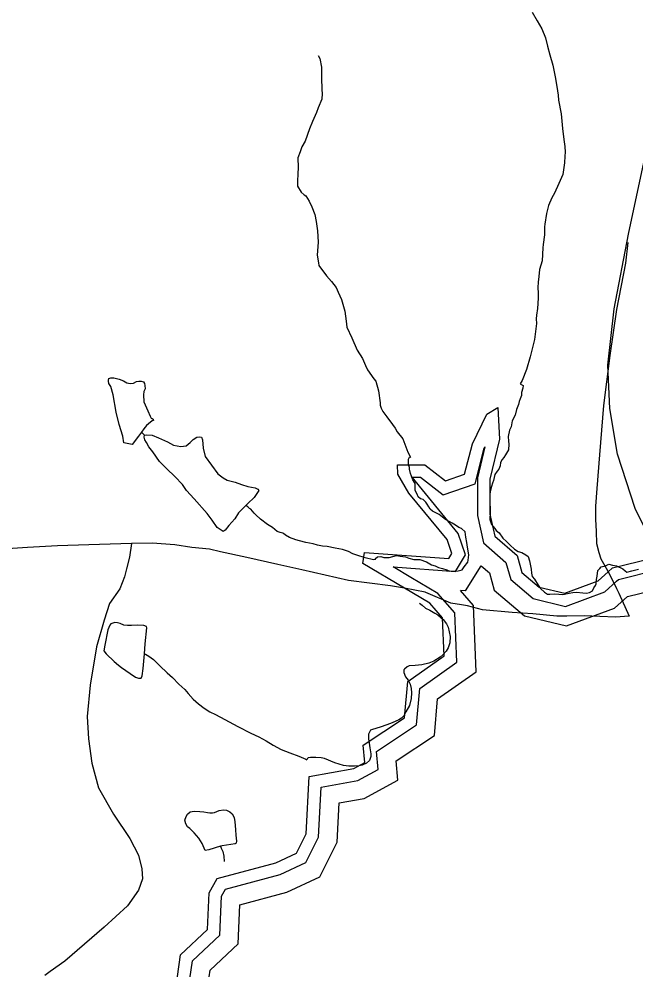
# Model space of a CAD drawing. Extents: x 2001466 to 2224147, y 644118 to 847247.
# Drawn here: x 2021348 to 2024583, y 680546 to 685533 of the extents above; entities that cross this region are included whole.
import ezdxf

# ---------------------------------------------------------------- set-up
doc = ezdxf.new("R2010")
doc.units = 0
for name, color, linetype in [('Exist Hydrographic Buffer Line', 7, 'Continuous'), ('Exist Hydrographic Lake Shore', 7, 'Continuous'), ('Exist Hydrographic Misc Water Feature', 7, 'Continuous'), ('Exist Road Non-System Type 51', 7, 'Continuous'), ('Exist Road Secondary Type 51 Attributed', 7, 'Continuous')]:
    doc.layers.add(name, color=color, linetype=linetype)

msp = doc.modelspace()

# ---------------------------------------------------------------- linework, layer by layer
at = {"layer": 'Exist Hydrographic Buffer Line'}
msp.add_line((2023544.3, 682520.9), (2023403, 682604.4), dxfattribs=at)
for points in [[(2024481, 682585.7), (2024490.8, 682594.6), (2024698.5, 682646), (2024938.2, 682858.7), (2024961.1, 682910.6), (2025148, 682924.4), (2025287.1, 683023), (2025407.5, 683169.1), (2025589.3, 683246.6), (2026134.7, 683610.3), (2026224.6, 683801.5), (2026206.1, 684072.6), (2026156.7, 684311), (2026156.7, 684335.9), (2026400, 684070.9), (2026555.7, 683986), (2026788.6, 684033.6), (2026880.8, 684258.3), (2026896.4, 684510.9), (2027002.9, 684676.7)], [(2024538.3, 682504.9), (2024745.7, 682556.3), (2025019.6, 682799.4), (2025027.3, 682816.8), (2025182.5, 682828.3), (2025354.7, 682950.2), (2025468.2, 683087.9), (2025636.4, 683159.7), (2026212.2, 683543.6), (2026324.5, 683782.8), (2026308, 684025.5), (2026338.5, 683992.3), (2026540.2, 683882.4), (2026859.7, 683947.7), (2026978, 684235.9), (2026993.1, 684479.3), (2027085.7, 684623.5)], [(2023408.4, 683130.2), (2023452.7, 683130.3), (2023571.7, 683038.3), (2023738.8, 683095.1), (2023787, 683283.1), (2023790.3, 683290.1), (2023751.5, 683127.8), (2023751.5, 682929.3), (2023782.6, 682785.7), (2023901.2, 682683.5), (2023926.3, 682594.1), (2024044.5, 682493.7), (2024213.1, 682453.1), (2024418.7, 682529.8), (2024481, 682585.7)], [(2023635.9, 682636.2), (2023689.1, 682722.5), (2023650.2, 682835.7), (2023408.4, 683130.2)], [(2023403, 682604.4), (2023309.1, 682659.8), (2023635.9, 682636.2)], [(2023688.4, 682533.8), (2023770.2, 682666.4)], [(2023770.2, 682666.4), (2023814.4, 682628.3), (2023839.6, 682538.5), (2023998.7, 682403.5), (2024219.3, 682350.3), (2024470.6, 682444.1), (2024538.3, 682504.9)], [(2021647, 680108.5), (2022141.4, 680330.6), (2022231.8, 680418.6), (2022256.7, 680594.6), (2022400.3, 680728.6), (2022409.9, 680933.5), (2022430, 680970.2), (2022717.5, 681046.8), (2022851.5, 681109.2), (2022917.8, 681242.6), (2022931.7, 681505.6), (2023124.9, 681539.6), (2023230, 681597), (2023221.7, 681692.9), (2023431.6, 681832), (2023448.7, 682023), (2023644, 682160), (2023633.6, 682419.4), (2023544.3, 682520.9)], [(2021661.6, 680007.2), (2022197.6, 680248), (2022324.5, 680371.6), (2022349.2, 680546.3), (2022496.8, 680683.9), (2022506.3, 680888.6), (2022751.3, 680953.9), (2022924.3, 681034.6), (2023015, 681217.1), (2023025.8, 681422.3), (2023157.8, 681445.5), (2023333.7, 681541.3), (2023324.8, 681643.2), (2023525.4, 681776.1), (2023542.7, 681968.7), (2023744.5, 682110.3), (2023730.6, 682458.2), (2023662.4, 682535.7)], [(2023688.4, 682533.8), (2023662.4, 682535.7)]]:
    msp.add_lwpolyline(points, dxfattribs=at)
at = {"layer": 'Exist Hydrographic Lake Shore'}
msp.add_line((2023501.9, 682469.7), (2023369.7, 682547.9), dxfattribs=at)
for points in [[(2024437.1, 682634.5), (2024459.1, 682654.3), (2024667, 682705.8), (2024884, 682898.3), (2024917, 682973.1), (2025124.9, 682988.5), (2025242, 683071.4), (2025367.1, 683223.1), (2025558, 683304.6), (2026083.1, 683654.8), (2026158, 683814), (2026141, 684063.7), (2026091.1, 684304.3), (2026091.1, 684422.4), (2026174, 684414.2), (2026441, 684123.3), (2026566, 684055.1), (2026741.1, 684090.9), (2026816, 684273.2), (2026832, 684532), (2026952.9, 684720.3)], [(2023369.7, 682547.9), (2023150.1, 682677.6), (2023159.1, 682736.4), (2023601, 682704.6), (2023617, 682730.5), (2023592, 682803.2), (2023392, 683046.7), (2023334, 683146.3), (2023333, 683195.6), (2023475.1, 683196), (2023584, 683111.7), (2023684, 683145.8), (2023725, 683305.7), (2023800.1, 683461.7), (2023858.1, 683496.6), (2023867.1, 683329.1), (2023817.1, 683120.1), (2023817.1, 682936.4), (2023842.1, 682821), (2023959, 682720.2), (2023984, 682631.1), (2024075.1, 682553.8), (2024209, 682521.5), (2024384.1, 682586.9), (2024437.1, 682634.5)], [(2021620.1, 680168.3), (2022103.9, 680385.7), (2022169.9, 680450), (2022194.9, 680626.7), (2022336, 680758.3), (2022345, 680951.8), (2022386, 681026.4), (2022695.1, 681108.7), (2022802.9, 681159), (2022853, 681259.7), (2022868.9, 681561.2), (2023102.9, 681602.4), (2023160.9, 681634), (2023152.9, 681726.1), (2023369.1, 681869.3), (2023386.1, 682059.3), (2023577, 682193.2), (2023569, 682393.5), (2023501.9, 682469.7)]]:
    msp.add_lwpolyline(points, dxfattribs=at)
at = {"layer": 'Exist Hydrographic Misc Water Feature'}
msp.add_line((2021990.5, 683366), (2022006.3, 683350), dxfattribs=at)
for points in [[(2024038.8, 685569), (2024064.8, 685523.1), (2024088.8, 685481.1), (2024108.9, 685435.1), (2024118.9, 685391.1), (2024130.8, 685345.1), (2024147, 685291.1), (2024158.9, 685229.1), (2024166.9, 685179.2), (2024174.9, 685133.2), (2024177, 685107.2), (2024191.1, 685035.2), (2024197.1, 684959.3), (2024205.1, 684901.2), (2024209.2, 684865.2), (2024211.2, 684835.3), (2024209.2, 684813.3), (2024207.1, 684779.2), (2024199.1, 684717.2), (2024177.4, 684671.3), (2024155.2, 684619.2), (2024141.3, 684595.2), (2024123.2, 684555.3), (2024113.4, 684513.2), (2024105.4, 684457.2), (2024103.4, 684443.2), (2024103.4, 684401.3), (2024095.4, 684351.2), (2024093.5, 684333.2), (2024091.7, 684265.3), (2024077.5, 684219.2), (2024073.6, 684183.2), (2024069.5, 684153.3), (2024067.5, 684125.3), (2024069.7, 684095.2), (2024069.7, 684069.2), (2024065.6, 684015.3), (2024061.7, 683979.2), (2024059.7, 683961.2), (2024061.7, 683937.2), (2024049.8, 683853.3), (2024027.9, 683761.3), (2024008, 683695.2), (2023985.9, 683637.2), (2023976, 683619.3)], [(2022917.1, 685342.3), (2022925.1, 685326.4), (2022933.1, 685280.3), (2022933.1, 685242.3), (2022933.1, 685212.3), (2022935.2, 685176.4), (2022935.2, 685162.4), (2022937.2, 685142.3), (2022935.2, 685112.4), (2022917.1, 685066.4), (2022907.3, 685042.4), (2022887.2, 684996.3), (2022871.4, 684956.3), (2022847.4, 684892.4), (2022831.4, 684862.3), (2022821.4, 684836.3), (2022809.5, 684804.3), (2022811.5, 684754.4), (2022809.5, 684720.3), (2022807.4, 684682.3), (2022807.4, 684656.3), (2022827.5, 684624.4), (2022843.5, 684610.4), (2022851.5, 684606.4), (2022869.6, 684578.4), (2022883.5, 684548.4), (2022899.5, 684508.5), (2022905.6, 684470.5), (2022913.6, 684422.5), (2022915.7, 684362.5), (2022911.8, 684294.5), (2022917.7, 684254.4), (2022919.8, 684240.4), (2022959.8, 684186.5), (2022985.6, 684156.5), (2023009.8, 684124.6), (2023021.9, 684100.6), (2023037.9, 684062.6), (2023055.7, 684000.6), (2023063.7, 683948.7), (2023066, 683916.7), (2023092, 683860.6), (2023119.9, 683796.7), (2023148, 683752.7), (2023164, 683716.7), (2023174.1, 683692.7), (2023208.1, 683646.8), (2023218.1, 683634.8), (2023232.1, 683582.8), (2023242.1, 683520.8), (2023242.1, 683508.8), (2023246.2, 683492.8), (2023256.1, 683474.8), (2023276.2, 683446.8), (2023306.1, 683406.9), (2023320.3, 683386.9), (2023330.1, 683368.8), (2023360.2, 683330.9), (2023386.3, 683260.9), (2023400.2, 683235)], [(2021990.5, 683366), (2021974.5, 683346), (2021940.5, 683302), (2021896.4, 683309.9), (2021892.5, 683346), (2021872.4, 683405.9), (2021856.4, 683471.9), (2021840.4, 683561.9), (2021828.3, 683605.9), (2021818.3, 683621.9), (2021816.2, 683633.8), (2021816.2, 683639.9), (2021818.3, 683647.8), (2021828.3, 683651.9), (2021844.3, 683651.9), (2021872.2, 683643.9), (2021896.2, 683635.9), (2021912.2, 683626), (2021930.2, 683622), (2021948.3, 683624), (2021964.3, 683632), (2021976.1, 683634), (2021988.2, 683634), (2022000.1, 683630), (2022006.3, 683622), (2022008.1, 683612), (2022008.3, 683594), (2022002.4, 683580), (2022000.3, 683562), (2022002.4, 683526), (2022022.3, 683478), (2022034.4, 683450), (2022040.3, 683440), (2022046.3, 683438.1), (2022050.4, 683434), (2022052.2, 683428.1), (2022046.3, 683426), (2022026.4, 683410), (2022016.3, 683402), (2022002.4, 683384), (2021990.5, 683366)], [(2023976, 683619.3), (2023987.9, 683613.2), (2023992, 683611.3), (2023990, 683597.3), (2023982, 683575.3), (2023982, 683559.3), (2023976, 683541.3), (2023970.1, 683527.2), (2023966, 683511.2), (2023956.1, 683485.2), (2023950, 683455.3), (2023934, 683425.2), (2023928, 683395.2), (2023920, 683377.2), (2023912.2, 683343.2), (2023914.1, 683319.3), (2023916.1, 683303.3), (2023914.1, 683273.2), (2023898.1, 683247.3), (2023890.1, 683233.2), (2023880.3, 683223.2), (2023872.3, 683207.2), (2023870.2, 683189.3), (2023864.3, 683173.3), (2023854.2, 683161.2), (2023842.3, 683145.2), (2023836.4, 683113.2), (2023830.2, 683099.2), (2023824.3, 683081.2), (2023820.4, 683063.2), (2023816.3, 683043.3), (2023816.3, 683015.2), (2023816.3, 682987.2), (2023818.3, 682971.2), (2023818.3, 682937.2), (2023816.5, 682917.2), (2023816.5, 682909.3), (2023824.5, 682883.2), (2023842.3, 682861.3), (2023850.3, 682851.3), (2023864.5, 682839.3), (2023884.4, 682811.3), (2023904.5, 682793.3), (2023922.5, 682773.4), (2023946.5, 682753.4), (2023964.5, 682741.4), (2023984.4, 682735.4), (2024004.5, 682723.4), (2024016.6, 682715.4), (2024024.6, 682691.4), (2024032.6, 682647.4), (2024034.5, 682627.4), (2024038.6, 682609.4), (2024050.5, 682595.4), (2024070.5, 682563.5), (2024082.4, 682547.5), (2024102.7, 682527.5), (2024118.7, 682517.5), (2024130.4, 682517.5), (2024154.6, 682519.6), (2024178.6, 682517.6), (2024198.5, 682515.6), (2024232.5, 682521.5), (2024252.4, 682525.6), (2024270.5, 682527.6), (2024304.5, 682523.6), (2024322.6, 682521.6), (2024338.6, 682525.6), (2024354.5, 682533.7), (2024362.5, 682549.7), (2024370.5, 682561.7), (2024374.4, 682571.7), (2024376.5, 682593.7), (2024378.5, 682611.6), (2024382.4, 682641.7), (2024392.5, 682651.7), (2024400.5, 682659.7), (2024422.4, 682665.7), (2024440.5, 682673.7), (2024460.4, 682669.7), (2024480.4, 682665.8), (2024514.5, 682649.8), (2024526.4, 682639.8), (2024534.6, 682631.8), (2024560.4, 682639.8), (2024596.3, 682647.8)], [(2022536.6, 682982.4), (2022526.5, 682972.4), (2022498.6, 682944.4), (2022478.5, 682912.4), (2022448.6, 682876.4), (2022428.7, 682852.3), (2022418.7, 682846.3), (2022386.7, 682866.3), (2022360.6, 682904.3), (2022334.6, 682940.3), (2022266.5, 683016.2), (2022226.5, 683060.2), (2022204.6, 683092.2), (2022164.6, 683134.1), (2022122.4, 683174.1), (2022084.4, 683212.1), (2022048.5, 683264.1), (2022028.4, 683290.1), (2022016.3, 683312), (2022006.5, 683326), (2022004.4, 683340), (2022006.3, 683350)], [(2022006.3, 683350), (2022016.3, 683352), (2022046.5, 683350.1), (2022078.5, 683336.1), (2022126.5, 683316.1), (2022158.4, 683298.1), (2022196.4, 683292.1), (2022224.5, 683294.1), (2022244.4, 683312.2), (2022260.4, 683328.2), (2022280.2, 683340.2), (2022292.3, 683342.2), (2022304.2, 683340.2), (2022310.4, 683326.2), (2022312.4, 683282.2), (2022324.5, 683238.3), (2022356.5, 683194.3), (2022390.4, 683148.2), (2022418.4, 683126.4), (2022438.3, 683114.3), (2022480.4, 683104.4), (2022514.4, 683092.4), (2022546.6, 683082.4), (2022586.4, 683074.5), (2022600.3, 683068.5), (2022604.4, 683060.5), (2022580.6, 683024.4), (2022546.6, 682992.4), (2022536.6, 682982.4)], [(2023216.7, 682698.9), (2023216.7, 682704.9), (2023226.6, 682712.9), (2023244.6, 682714.9), (2023260.6, 682708.9), (2023288.5, 682709), (2023308.6, 682715), (2023326.6, 682719), (2023346.5, 682717), (2023374.6, 682713), (2023392.4, 682705), (2023418.5, 682699), (2023448.6, 682699), (2023484.5, 682687.1), (2023510.6, 682671.1), (2023530.4, 682665.1), (2023546.4, 682657.1), (2023568.6, 682651.1), (2023590.5, 682645.1), (2023606.7, 682637.1), (2023650.6, 682639.1), (2023670.5, 682645.2), (2023682.6, 682661.2), (2023700.4, 682685.2), (2023702.5, 682695.2), (2023706.6, 682723.2), (2023698.6, 682763.2), (2023696.5, 682787.2), (2023690.6, 682815.2), (2023686.5, 682843.2), (2023668.4, 682861.2), (2023654.5, 682867.2), (2023636.5, 682879.2), (2023618.4, 682889.1), (2023606.3, 682897.1), (2023584.4, 682909.1), (2023568.4, 682921.1), (2023550.3, 682935), (2023526.3, 682947), (2023516.5, 682953), (2023504.4, 682963), (2023496.4, 682975), (2023488.4, 682989), (2023480.4, 682999), (2023466.5, 683013.1), (2023452.3, 683017.1), (2023440.4, 683027), (2023434.5, 683041), (2023424.2, 683061), (2023424.2, 683069), (2023424.2, 683097), (2023412.3, 683117), (2023406.4, 683135), (2023400.2, 683149), (2023394.3, 683172.9), (2023394.3, 683180.9), (2023390.4, 683196.9), (2023390.4, 683210.9), (2023390.4, 683224.9), (2023394.3, 683235), (2023400.2, 683235)], [(2023216.7, 682698.9), (2023206.7, 682696.9), (2023162.6, 682706.9), (2023118.7, 682720.9), (2023098.6, 682728.9), (2023074.6, 682740.8), (2023044.7, 682750.8), (2023004.7, 682758.7), (2022962.7, 682766.7), (2022938.7, 682768.7), (2022912.6, 682774.7), (2022890.7, 682780.7), (2022850.7, 682788.6), (2022818.5, 682796.6), (2022798.6, 682802.6), (2022766.6, 682814.6), (2022744.5, 682826.6), (2022734.6, 682834.6), (2022730.5, 682836.6), (2022716.6, 682840.6), (2022700.6, 682846.5), (2022676.6, 682866.5), (2022650.6, 682882.5), (2022614.5, 682910.4), (2022588.6, 682932.5), (2022580.6, 682942.5), (2022562.6, 682962.5), (2022556.4, 682966.4), (2022546.6, 682974.5), (2022536.6, 682982.4)], [(2023447.4, 682469.6), (2023461.1, 682459.3), (2023479.6, 682443.7), (2023501.7, 682433.4), (2023527.6, 682418.1), (2023543.6, 682407.9), (2023558.1, 682396.2), (2023571.7, 682383.6), (2023589.9, 682361.9), (2023597.7, 682343.7), (2023603.9, 682319.8), (2023607.7, 682295.9), (2023605.9, 682262.3), (2023598.1, 682236.2), (2023588.1, 682218.3), (2023572.5, 682199.9), (2023556.1, 682186.2), (2023522.2, 682165.6), (2023496, 682155.4), (2023459.7, 682147.2), (2023424.2, 682143.8), (2023394.1, 682141.9), (2023382.2, 682135.6), (2023368.2, 682123.6), (2023366.2, 682119.5), (2023366.2, 682107.2), (2023374.2, 682083.3), (2023388.3, 682065.8), (2023398.2, 682045.8), (2023403.3, 682022), (2023406.4, 681999.8), (2023404.5, 681969.4), (2023394.5, 681933.6), (2023376.7, 681899.5), (2023364.6, 681879.2), (2023352.7, 681867.2), (2023338.7, 681857.6), (2023304.7, 681841.9), (2023276.6, 681831.8), (2023241.3, 681819.4), (2023200.7, 681807.1), (2023190.7, 681803.2), (2023186.8, 681797.5), (2023180.8, 681782.9), (2023180.8, 681759.1), (2023183.9, 681736.1), (2023187, 681711.4), (2023192.9, 681679.3), (2023192.9, 681665.4), (2023188.8, 681655.6), (2023184.9, 681645), (2023168.9, 681631.4), (2023146.8, 681621.2), (2023131.2, 681617.4), (2023107.2, 681615.4), (2023077.1, 681615.2), (2023049.2, 681619), (2023003, 681633.1), (2022948.9, 681654.7), (2022931.1, 681659.2), (2022904, 681661.4), (2022876.9, 681661.1), (2022863, 681658.9), (2022860.9, 681654.9), (2022856.8, 681649.2)], [(2022005.1, 682204.6), (2022009.8, 682257), (2022017.6, 682341.3), (2022015.7, 682347.2), (2022001.6, 682353.2), (2021967.7, 682354.7), (2021937.8, 682352.8), (2021915.9, 682352.4), (2021897.8, 682354.4), (2021877.7, 682363), (2021863.2, 682367.5), (2021849.6, 682368.6), (2021829.7, 682362.4), (2021823.6, 682354.3), (2021818.5, 682342.9), (2021813.7, 682330.7), (2021797.3, 682249.9), (2021791.8, 682220.4), (2021804.1, 682204.6), (2021845.9, 682164.4), (2021869.5, 682144.2), (2021884.1, 682132.5), (2021930.2, 682101.1), (2021958.3, 682082.5), (2021974.1, 682077.3), (2021988, 682077), (2021994, 682089.2), (2021998.1, 682126.8), (2022005.1, 682204.6)], [(2022005.1, 682204.6), (2022010, 682202.9), (2022028, 682192.7), (2022052, 682175), (2022064.1, 682163.2), (2022086.1, 682141.4), (2022124.2, 682105.4), (2022152.1, 682079.4), (2022186.1, 682045.1), (2022216.5, 682017.4), (2022234.3, 681995.7), (2022260.1, 681967.3), (2022288.4, 681941.3), (2022317.6, 681919.4), (2022348.5, 681899.9), (2022378.5, 681885.3), (2022426.4, 681859.7), (2022494.5, 681823.9), (2022562.6, 681788.1), (2022604.4, 681768.3), (2022644.4, 681747.8), (2022680.7, 681725.7), (2022722.7, 681702), (2022766.8, 681684.6), (2022814.8, 681668.1), (2022850.7, 681652.6), (2022856.8, 681649.2)], [(2022404.3, 681195), (2022343.6, 681177.3), (2022323.7, 681173.6), (2022307.5, 681209.3), (2022289.7, 681237.5), (2022265.5, 681265.9), (2022243.5, 681287.6), (2022231.4, 681297.7), (2022221.6, 681313.5), (2022217.3, 681331.6), (2022223.2, 681351.2), (2022231.2, 681363.3), (2022245.2, 681375.4), (2022265.3, 681379.9), (2022295.4, 681377.6), (2022317.4, 681375.6), (2022335.2, 681371.9), (2022347.3, 681370), (2022361.6, 681369.7), (2022373.3, 681371.9), (2022397.3, 681382.1), (2022419.1, 681385.8), (2022435.5, 681383.8), (2022453.3, 681376.1), (2022465.4, 681365.9), (2022475.4, 681346.1), (2022479.6, 681323.8), (2022481.2, 681304.2), (2022482.8, 681282), (2022485.3, 681254), (2022487.5, 681221.9), (2022485.9, 681211.3), (2022481.6, 681208.1), (2022413.5, 681198.1), (2022404.3, 681195)], [(2022404.3, 681195), (2022407.6, 681185.9), (2022415.6, 681167.6), (2022421.5, 681143.8), (2022423.8, 681115.8)]]:
    msp.add_lwpolyline(points, dxfattribs=at)
at = {"layer": 'Exist Road Non-System Type 51'}
for p, q in [((2024437.1, 682634.5), (2024455.3, 682598.3)), ((2024219.9, 682402.5), (2024201.1, 682402.5))]:
    msp.add_line(p, q, dxfattribs=at)
for points in [[(2024540.7, 684360.4), (2024528.3, 684252.5), (2024480.9, 684010.2), (2024445, 683768.3), (2024413, 683506.4), (2024391.2, 683248.2), (2024377.1, 683070.3), (2024371.3, 682978.4), (2024371.3, 682910.4), (2024373.4, 682846.3), (2024375.3, 682782.3), (2024387.3, 682736.2), (2024399.2, 682702.4), (2024427.2, 682654.2), (2024437.1, 682634.5)], [(2021938.1, 682781.9), (2021714.1, 682775.4), (2021550.2, 682771), (2021392.2, 682762.6), (2021232.2, 682752), (2021138.2, 682754), (2021036.4, 682753.6), (2020972.3, 682757.5), (2020918.5, 682765.4), (2020870.5, 682765.2), (2020802.5, 682777), (2020682.3, 682798.6)], [(2021938.1, 682781.9), (2021926.2, 682711.9), (2021910.4, 682649.8), (2021900.3, 682607.8), (2021876.6, 682545.7), (2021822.2, 682468.6), (2021793.2, 682381), (2021753.6, 682241.4), (2021721.1, 682039.8), (2021705.1, 681875.9), (2021711.6, 681758), (2021730.2, 681631.8), (2021764.5, 681501.3), (2021842.7, 681364.3), (2021929.3, 681235.4), (2021974.2, 681148.8), (2021991.3, 681076.7), (2021994.6, 681024.6), (2021974, 680964.8), (2021917, 680883.6), (2021793.7, 680771.1), (2021587.5, 680593.4), (2021510.7, 680538.4), (2021482.6, 680517.4)], [(2023369.7, 682547.9), (2023296.1, 682561.4), (2023076, 682588.9), (2022829.9, 682644.1), (2022703.9, 682671.9), (2022541.8, 682709.4), (2022403.8, 682739.2), (2022345.9, 682753.6), (2022253.9, 682762.6), (2022164, 682776.5), (2022045.9, 682784.3), (2021938.1, 682781.9)], [(2024455.3, 682598.3), (2024481.4, 682546.3), (2024492.2, 682522.8)], [(2023481.2, 682526.5), (2023478, 682527.9), (2023369.7, 682547.9)], [(2023667.6, 682461), (2023611.3, 682469.9), (2023481.2, 682526.5)], [(2024492.2, 682522.8), (2024547.6, 682401.2), (2024475.9, 682396.8), (2024311.8, 682402.7), (2024219.9, 682402.5)], [(2024201.1, 682402.5), (2024167.8, 682402.4), (2024042, 682414), (2023934, 682421.4), (2023778.2, 682435.1), (2023698.5, 682456.1), (2023667.6, 682461)]]:
    msp.add_lwpolyline(points, dxfattribs=at)
at = {"layer": 'Exist Road Secondary Type 51 Attributed'}
msp.add_lwpolyline([(2024683.6, 682752.6), (2024579.1, 682966), (2024486.2, 683251.2), (2024446.1, 683489.9), (2024434.5, 683718.1), (2024468.3, 684013.9), (2024544.3, 684404.7), (2024661.4, 684951.9)], dxfattribs=at)

doc.saveas('drawing.dxf')
